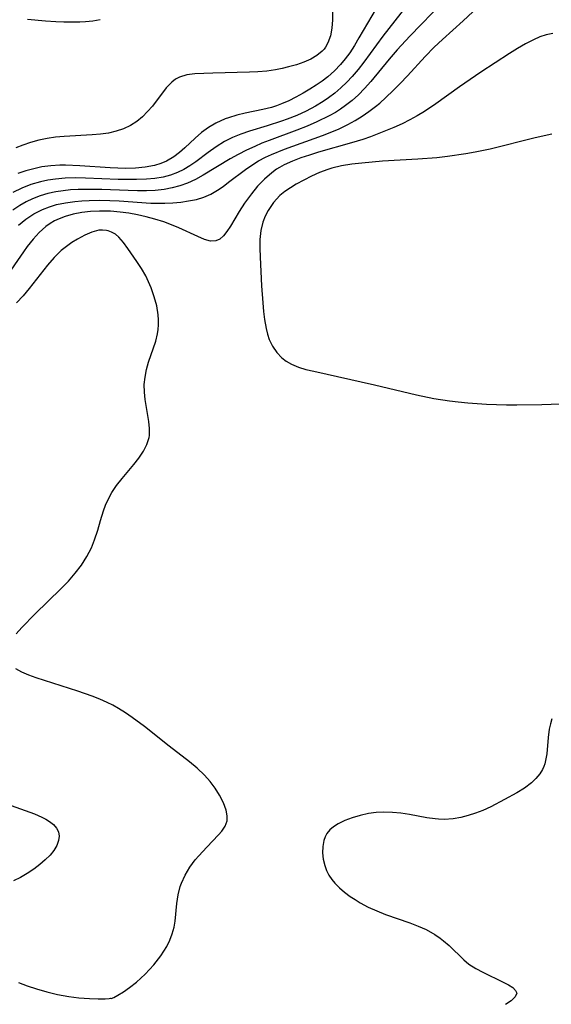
# Model space of a CAD drawing. Header units: inches. Extents: x 1073367 to 1082519, y 1569854 to 1574957.
# Tile 433 of 565: x 1078832 to 1078928, y 1573321 to 1573500. Entities that reach past the tile are written whole.
import ezdxf

# ---------------------------------------------------------------- set-up
doc = ezdxf.new("R2010")
doc.units = ezdxf.units.IN
doc.header["$MEASUREMENT"] = 0
doc.layers.add('CGG_CurvaNivelLidar_v1', color=7, linetype='Continuous', lineweight=30, true_color=0x008008)

msp = doc.modelspace()

# ---------------------------------------------------------------- linework, layer by layer
at = {"layer": 'CGG_CurvaNivelLidar_v1'}
for points in [[(1078902.2923, 1573502.3713, 70), (1078897.9204, 1573496.8038, 70), (1078894.4992, 1573492.075, 70), (1078893.4732, 1573490.7624, 70), (1078892.394, 1573489.4989, 70), (1078891.3893, 1573488.4396, 70), (1078890.3344, 1573487.4343, 70), (1078889.2308, 1573486.4866, 70), (1078888.0779, 1573485.6035, 70), (1078887.1343, 1573484.9568, 70), (1078885.6881, 1573484.0702, 70), (1078884.0258, 1573483.1962, 70), (1078882.3088, 1573482.4201, 70), (1078880.5519, 1573481.7288, 70), (1078879.5425, 1573481.3713, 70), (1078876.9213, 1573480.5351, 70), (1078873.7276, 1573479.577, 70), (1078872.1684, 1573479.0433, 70), (1078870.673, 1573478.4154, 70), (1078869.2353, 1573477.6817, 70), (1078867.7026, 1573476.7429, 70), (1078866.2425, 1573475.7146, 70), (1078863.9824, 1573474.0123, 70), (1078862.9166, 1573473.2873, 70), (1078861.8108, 1573472.6312, 70), (1078860.6588, 1573472.0655, 70), (1078859.3856, 1573471.5865, 70), (1078858.0623, 1573471.2314, 70), (1078856.5851, 1573470.9795, 70), (1078855.0694, 1573470.8349, 70), (1078853.2579, 1573470.7621, 70), (1078851.4174, 1573470.7645, 70), (1078849.9251, 1573470.8049, 70), (1078843.975, 1573471.0415, 70), (1078842.1459, 1573471.0698, 70), (1078840.3309, 1573471.0239, 70), (1078838.5309, 1573470.8653, 70), (1078837.1618, 1573470.65, 70), (1078835.816, 1573470.358, 70), (1078834.0858, 1573469.8628, 70), (1078832.4218, 1573469.2317, 70), (1078830.7971, 1573468.4184, 70)], [(1078908.9409, 1573503.1011, 70.5), (1078902.8381, 1573496.7868, 70.5), (1078900.5236, 1573494.3087, 70.5), (1078899.0613, 1573492.6257, 70.5), (1078895.7713, 1573488.5768, 70.5), (1078894.6285, 1573487.2865, 70.5), (1078893.5388, 1573486.186, 70.5), (1078892.3897, 1573485.1528, 70.5), (1078891.1806, 1573484.1941, 70.5), (1078890.2694, 1573483.5534, 70.5), (1078889.3269, 1573482.9577, 70.5), (1078888.1897, 1573482.3178, 70.5), (1078885.9737, 1573481.2374, 70.5), (1078884.179, 1573480.4633, 70.5), (1078882.3545, 1573479.7393, 70.5), (1078877.315, 1573477.8795, 70.5), (1078875.991, 1573477.3606, 70.5), (1078874.6854, 1573476.8051, 70.5), (1078873.177, 1573476.0901, 70.5), (1078871.6989, 1573475.3203, 70.5), (1078870.2471, 1573474.5111, 70.5), (1078865.3179, 1573471.5553, 70.5), (1078863.9272, 1573470.8035, 70.5), (1078862.5006, 1573470.1465, 70.5), (1078861.1161, 1573469.6446, 70.5), (1078859.6925, 1573469.257, 70.5), (1078858.2364, 1573468.9834, 70.5), (1078856.651, 1573468.8147, 70.5), (1078855.0414, 1573468.746, 70.5), (1078853.4132, 1573468.7469, 70.5), (1078851.71, 1573468.7935, 70.5), (1078846.9475, 1573468.9725, 70.5), (1078844.048, 1573468.9997, 70.5), (1078842.637, 1573468.9674, 70.5), (1078841.2747, 1573468.8897, 70.5), (1078839.9277, 1573468.7543, 70.5), (1078838.6013, 1573468.5486, 70.5), (1078837.1595, 1573468.224, 70.5), (1078835.7566, 1573467.7999, 70.5), (1078834.4005, 1573467.2777, 70.5), (1078833.222, 1573466.7197, 70.5), (1078832.0957, 1573466.0832, 70.5), (1078830.8129, 1573465.2078, 70.5)], [(1078831.8182, 1573462.4778, 71), (1078833.1594, 1573463.6106, 71), (1078834.633, 1573464.5717, 71), (1078836.2157, 1573465.3643, 71), (1078837.4497, 1573465.8394, 71), (1078838.7272, 1573466.2192, 71), (1078840.3658, 1573466.5642, 71), (1078842.0462, 1573466.7976, 71), (1078843.3336, 1573466.9166, 71), (1078844.6337, 1573466.9913, 71), (1078846.5196, 1573467.0247, 71), (1078848.4156, 1573466.9843, 71), (1078850.1062, 1573466.8981, 71), (1078855.851, 1573466.5079, 71), (1078857.1075, 1573466.4707, 71), (1078858.3529, 1573466.477, 71), (1078859.8176, 1573466.5515, 71), (1078861.2584, 1573466.69, 71), (1078862.7024, 1573466.8928, 71), (1078864.1064, 1573467.1834, 71), (1078865.4588, 1573467.5996, 71), (1078866.7125, 1573468.1519, 71), (1078867.9117, 1573468.8329, 71), (1078868.9414, 1573469.526, 71), (1078869.9482, 1573470.2742, 71), (1078872.9904, 1573472.6078, 71), (1078874.1625, 1573473.4051, 71), (1078875.3798, 1573474.1476, 71), (1078876.641, 1573474.8275, 71), (1078877.7247, 1573475.3425, 71), (1078880.0629, 1573476.3039, 71), (1078887.014, 1573478.7811, 71), (1078888.3783, 1573479.31, 71), (1078890.0007, 1573479.9941, 71), (1078891.5832, 1573480.751, 71), (1078892.8984, 1573481.4753, 71), (1078894.1734, 1573482.2668, 71), (1078895.4077, 1573483.1205, 71), (1078896.5989, 1573484.0344, 71), (1078897.3606, 1573484.6712, 71), (1078898.4545, 1573485.6534, 71), (1078899.7921, 1573486.9247, 71), (1078901.1018, 1573488.2346, 71), (1078902.3802, 1573489.5802, 71), (1078905.6144, 1573493.1401, 71), (1078907.2382, 1573494.7989, 71), (1078908.7316, 1573496.2211, 71), (1078912.5252, 1573499.615, 71), (1078915.1855, 1573502.0813, 71)], [(1078888.777, 1573501.276, 69), (1078888.7951, 1573499.7512, 69), (1078888.685, 1573498.2756, 69), (1078888.4185, 1573496.8784, 69), (1078887.9567, 1573495.5943, 69), (1078887.5279, 1573494.8366, 69), (1078887.2614, 1573494.4718, 69), (1078886.9113, 1573494.0723, 69), (1078885.9831, 1573493.2838, 69), (1078884.8526, 1573492.6159, 69), (1078883.5955, 1573492.0693, 69), (1078882.2467, 1573491.6117, 69), (1078880.8346, 1573491.2165, 69), (1078879.6652, 1573490.9333, 69), (1078878.4695, 1573490.6965, 69), (1078876.8856, 1573490.4801, 69), (1078875.2716, 1573490.3429, 69), (1078873.7119, 1573490.2598, 69), (1078867.0936, 1573490.1112, 69), (1078863.8168, 1573489.9843, 69), (1078862.3602, 1573489.8019, 69), (1078861.0431, 1573489.3922, 69), (1078860.3191, 1573488.9844, 69), (1078859.6525, 1573488.4649, 69), (1078858.6407, 1573487.4007, 69), (1078856.1378, 1573484.0965, 69), (1078855.2669, 1573483.1037, 69), (1078854.3132, 1573482.1749, 69), (1078853.2759, 1573481.3344, 69), (1078852.1508, 1573480.6101, 69), (1078850.8947, 1573480.0093, 69), (1078849.5581, 1573479.5503, 69), (1078848.1588, 1573479.2222, 69), (1078846.6984, 1573479.0117, 69), (1078845.2012, 1573478.885, 69), (1078840.0981, 1573478.6018, 69), (1078838.5462, 1573478.4483, 69), (1078837.0164, 1573478.2176, 69), (1078835.5039, 1573477.9041, 69), (1078834.0166, 1573477.5054, 69), (1078832.6183, 1573477.039, 69), (1078831.3639, 1573476.5434, 69)], [(1078896.7364, 1573501.8153, 69.5), (1078893.6044, 1573496.5247, 69.5), (1078892.7798, 1573495.1423, 69.5), (1078891.9126, 1573493.7997, 69.5), (1078891.1098, 1573492.6965, 69.5), (1078890.2439, 1573491.6495, 69.5), (1078889.1415, 1573490.5039, 69.5), (1078887.9513, 1573489.454, 69.5), (1078886.9065, 1573488.6596, 69.5), (1078885.82, 1573487.9176, 69.5), (1078884.7059, 1573487.2115, 69.5), (1078883.4506, 1573486.4584, 69.5), (1078882.1746, 1573485.7455, 69.5), (1078880.8744, 1573485.0894, 69.5), (1078879.5449, 1573484.5097, 69.5), (1078878.6206, 1573484.1691, 69.5), (1078877.7053, 1573483.8807, 69.5), (1078876.1305, 1573483.476, 69.5), (1078872.9667, 1573482.8108, 69.5), (1078871.4134, 1573482.4525, 69.5), (1078869.9048, 1573482.0113, 69.5), (1078869.3483, 1573481.8111, 69.5), (1078867.6413, 1573481.0203, 69.5), (1078866.3055, 1573480.2145, 69.5), (1078865.0449, 1573479.3039, 69.5), (1078863.8642, 1573478.3115, 69.5), (1078862.0183, 1573476.5615, 69.5), (1078861.0426, 1573475.6829, 69.5), (1078860.0151, 1573474.8843, 69.5), (1078858.6731, 1573474.09, 69.5), (1078857.6526, 1573473.6628, 69.5), (1078856.4869, 1573473.3213, 69.5), (1078854.812, 1573473.0166, 69.5), (1078853.0651, 1573472.856, 69.5), (1078851.2671, 1573472.804, 69.5), (1078848.4507, 1573472.8751, 69.5), (1078842.9575, 1573473.2535, 69.5), (1078840.3679, 1573473.381, 69.5), (1078839.3201, 1573473.3838, 69.5), (1078837.7286, 1573473.2886, 69.5), (1078836.0906, 1573473.0567, 69.5), (1078834.6033, 1573472.7471, 69.5), (1078833.1434, 1573472.3492, 69.5), (1078831.7221, 1573471.857, 69.5)], [(1078833.4695, 1573499.9096, 69), (1078836.7592, 1573499.6144, 69), (1078838.6105, 1573499.4804, 69), (1078840.0546, 1573499.4154, 69), (1078841.499, 1573499.3932, 69), (1078842.9358, 1573499.4222, 69), (1078843.9977, 1573499.4822, 69), (1078845.3468, 1573499.61, 69), (1078846.6669, 1573499.8074, 69)], [(1078928.7773, 1573497.3071, 71.5), (1078927.5883, 1573497.051, 71.5), (1078926.4176, 1573496.6616, 71.5), (1078925.2608, 1573496.1662, 71.5), (1078923.8085, 1573495.4219, 71.5), (1078922.3644, 1573494.5838, 71.5), (1078920.9214, 1573493.6841, 71.5), (1078915.6992, 1573490.2529, 71.5), (1078911.8336, 1573487.5847, 71.5), (1078907.5738, 1573484.5269, 71.5), (1078905.5131, 1573483.1516, 71.5), (1078904.1798, 1573482.3474, 71.5), (1078902.8179, 1573481.593, 71.5), (1078901.4273, 1573480.8937, 71.5), (1078899.935, 1573480.2206, 71.5), (1078898.4204, 1573479.5929, 71.5), (1078895.6758, 1573478.5461, 71.5), (1078894.2846, 1573478.0726, 71.5), (1078892.2468, 1573477.4541, 71.5), (1078886.2546, 1573475.7199, 71.5), (1078884.6426, 1573475.2264, 71.5), (1078883.0595, 1573474.6992, 71.5), (1078881.5202, 1573474.1128, 71.5), (1078880.043, 1573473.4379, 71.5), (1078879.1728, 1573472.9635, 71.5), (1078878.6595, 1573472.6479, 71.5), (1078877.7744, 1573472.0255, 71.5), (1078876.437, 1573470.8667, 71.5), (1078875.2171, 1573469.5753, 71.5), (1078874.0945, 1573468.1965, 71.5), (1078872.8572, 1573466.48, 71.5), (1078871.8802, 1573464.9894, 71.5), (1078870.2659, 1573462.3155, 71.5), (1078869.651, 1573461.373, 71.5), (1078869.0173, 1573460.5757, 71.5), (1078868.3453, 1573459.975, 71.5), (1078867.6137, 1573459.6313, 71.5), (1078866.6455, 1573459.6096, 71.5), (1078865.5666, 1573459.9118, 71.5), (1078864.3764, 1573460.42, 71.5), (1078860.9035, 1573462.0395, 71.5), (1078859.6189, 1573462.5705, 71.5), (1078858.2112, 1573463.0747, 71.5), (1078856.5573, 1573463.5852, 71.5), (1078855.0173, 1573463.9957, 71.5), (1078853.4507, 1573464.3528, 71.5), (1078851.8661, 1573464.65, 71.5), (1078850.2707, 1573464.8771, 71.5), (1078848.5098, 1573465.0306, 71.5), (1078846.5398, 1573465.0666, 71.5), (1078844.9206, 1573464.9807, 71.5), (1078843.329, 1573464.79, 71.5), (1078841.7774, 1573464.4901, 71.5), (1078840.281, 1573464.0691, 71.5), (1078839.2017, 1573463.6591, 71.5), (1078838.371, 1573463.2603, 71.5), (1078837.5683, 1573462.7902, 71.5), (1078836.8076, 1573462.2537, 71.5), (1078835.5924, 1573461.1776, 71.5), (1078834.4773, 1573459.9546, 71.5), (1078833.4297, 1573458.6282, 71.5), (1078832.7236, 1573457.6595, 71.5), (1078829.3617, 1573452.7289, 71.5)], [(1078928.5642, 1573479.0434, 72), (1078925.5352, 1573478.3376, 72), (1078917.3911, 1573476.2956, 72), (1078914.6707, 1573475.7279, 72), (1078913.0071, 1573475.4401, 72), (1078909.6615, 1573474.9617, 72), (1078907.6978, 1573474.7354, 72), (1078904.2708, 1573474.4736, 72), (1078897.8883, 1573474.1043, 72), (1078894.1337, 1573473.7795, 72), (1078892.2793, 1573473.5508, 72), (1078890.4537, 1573473.2434, 72), (1078888.6712, 1573472.8233, 72), (1078887.961, 1573472.6106, 72), (1078886.4503, 1573472.0596, 72), (1078884.9885, 1573471.4122, 72), (1078883.5739, 1573470.6946, 72), (1078882.2087, 1573469.9275, 72), (1078881.168, 1573469.2904, 72), (1078880.1801, 1573468.6099, 72), (1078879.2653, 1573467.8616, 72), (1078878.08, 1573466.5938, 72), (1078877.1055, 1573465.1596, 72), (1078876.5837, 1573464.132, 72), (1078876.1722, 1573463.0499, 72), (1078875.8037, 1573461.5148, 72), (1078875.6224, 1573459.9146, 72), (1078875.592, 1573458.3206, 72), (1078875.652, 1573456.6955, 72), (1078875.9395, 1573451.4851, 72), (1078876.1462, 1573448.3669, 72), (1078876.2882, 1573446.8371, 72), (1078876.4684, 1573445.3434, 72), (1078876.7366, 1573443.7535, 72), (1078876.9862, 1573442.7358, 72), (1078877.3116, 1573441.7633, 72), (1078877.9077, 1573440.51, 72), (1078878.6698, 1573439.3828, 72), (1078879.5957, 1573438.408, 72), (1078880.42, 1573437.7795, 72), (1078881.3302, 1573437.2577, 72), (1078882.603, 1573436.7327, 72), (1078883.9677, 1573436.3219, 72), (1078885.4003, 1573435.9709, 72), (1078896.436, 1573433.4959, 72), (1078904.0272, 1573431.675, 72), (1078907.2048, 1573431.0403, 72), (1078910.0435, 1573430.6178, 72), (1078911.6206, 1573430.4343, 72), (1078913.3311, 1573430.2686, 72), (1078916.7553, 1573430.0266, 72), (1078920.3475, 1573429.8993, 72), (1078922.2274, 1573429.8849, 72), (1078926.7474, 1573429.9504, 72), (1078930.1343, 1573430.0473, 72)], [(1078831.4283, 1573388.3199, 72), (1078832.4419, 1573389.4517, 72), (1078834.7923, 1573391.9001, 72), (1078839.55, 1573396.5219, 72), (1078840.8842, 1573397.8928, 72), (1078842.1361, 1573399.3147, 72), (1078843.2524, 1573400.7839, 72), (1078844.2361, 1573402.3186, 72), (1078845.0683, 1573403.9145, 72), (1078845.6508, 1573405.3394, 72), (1078846.2143, 1573407.0984, 72), (1078846.7119, 1573408.8663, 72), (1078847.2447, 1573410.6115, 72), (1078847.6393, 1573411.6787, 72), (1078848.0994, 1573412.7151, 72), (1078848.779, 1573413.9533, 72), (1078849.6363, 1573415.2248, 72), (1078850.6578, 1573416.529, 72), (1078852.7638, 1573419.0329, 72), (1078853.6858, 1573420.2255, 72), (1078854.489, 1573421.4372, 72), (1078855.1199, 1573422.6766, 72), (1078855.515, 1573423.9543, 72), (1078855.5751, 1573424.3287, 72), (1078855.6219, 1573425.5865, 72), (1078855.4984, 1573426.8802, 72), (1078854.8131, 1573430.8714, 72), (1078854.6744, 1573432.2003, 72), (1078854.6527, 1573433.5397, 72), (1078854.785, 1573434.9043, 72), (1078855.0527, 1573436.2645, 72), (1078855.425, 1573437.6116, 72), (1078856.7234, 1573441.4588, 72), (1078857.0538, 1573442.7532, 72), (1078857.1861, 1573443.5405, 72), (1078857.2591, 1573444.401, 72), (1078857.2607, 1573445.3116, 72), (1078857.1911, 1573446.2268, 72), (1078856.9045, 1573447.8671, 72), (1078856.4542, 1573449.4964, 72), (1078855.8845, 1573451.1018, 72), (1078855.4284, 1573452.2039, 72), (1078854.9164, 1573453.2726, 72), (1078854.1478, 1573454.6107, 72), (1078853.3147, 1573455.8874, 72), (1078851.6804, 1573458.281, 72), (1078850.8878, 1573459.36, 72), (1078850.051, 1573460.2979, 72), (1078849.4104, 1573460.8381, 72), (1078848.7183, 1573461.2492, 72), (1078848.0733, 1573461.4829, 72), (1078847.7878, 1573461.5465, 72), (1078847.1031, 1573461.6128, 72), (1078846.4015, 1573461.5679, 72), (1078845.131, 1573461.2374, 72), (1078843.8419, 1573460.6654, 72), (1078842.5348, 1573459.9375, 72), (1078841.539, 1573459.3214, 72), (1078840.5541, 1573458.642, 72), (1078839.602, 1573457.8804, 72), (1078838.3254, 1573456.6299, 72), (1078837.1192, 1573455.2382, 72), (1078833.7862, 1573451.0135, 72), (1078832.6515, 1573449.6738, 72), (1078831.4767, 1573448.4104, 72)], [(1078831.845, 1573325.018, 72), (1078833.4309, 1573324.4231, 72), (1078835.1028, 1573323.8491, 72), (1078836.9971, 1573323.2843, 72), (1078838.9155, 1573322.8216, 72), (1078840.9747, 1573322.4594, 72), (1078842.7982, 1573322.2411, 72), (1078844.69, 1573322.0986, 72), (1078846.2976, 1573322.0417, 72), (1078847.5295, 1573322.0455, 72), (1078848.2928, 1573322.0856, 72), (1078848.5, 1573322.1322, 72), (1078848.6536, 1573322.1254, 72), (1078849.1334, 1573322.3077, 72), (1078849.8778, 1573322.693, 72), (1078850.8551, 1573323.2967, 72), (1078851.9871, 1573324.0962, 72), (1078853.2165, 1573325.072, 72), (1078854.8268, 1573326.5289, 72), (1078856.3879, 1573328.1891, 72), (1078857.6571, 1573329.817, 72), (1078858.7214, 1573331.5232, 72), (1078859.2833, 1573332.6732, 72), (1078859.7186, 1573333.8127, 72), (1078860.0486, 1573335.0234, 72), (1078860.2387, 1573336.1633, 72), (1078860.5884, 1573339.339, 72), (1078860.8224, 1573340.8941, 72), (1078861.1821, 1573342.4034, 72), (1078861.3947, 1573343.041, 72), (1078862.0652, 1573344.5205, 72), (1078862.9153, 1573345.9223, 72), (1078863.894, 1573347.2473, 72), (1078864.5389, 1573348.0191, 72), (1078866.004, 1573349.5922, 72), (1078868.1467, 1573351.7964, 72), (1078868.7501, 1573352.4959, 72), (1078869.3528, 1573353.4007, 72), (1078869.6923, 1573354.3454, 72), (1078869.719, 1573355.2801, 72), (1078869.5159, 1573356.2704, 72), (1078869.0159, 1573357.6116, 72), (1078868.3074, 1573359.0037, 72), (1078867.5232, 1573360.2664, 72), (1078866.6086, 1573361.5074, 72), (1078865.6028, 1573362.6495, 72), (1078864.2773, 1573363.8887, 72), (1078862.8322, 1573365.0645, 72), (1078859.1532, 1573367.8825, 72), (1078854.6636, 1573371.4955, 72), (1078852.4792, 1573373.1391, 72), (1078851.2438, 1573373.9826, 72), (1078849.9734, 1573374.7699, 72), (1078848.9617, 1573375.3336, 72), (1078847.9263, 1573375.8545, 72), (1078846.5794, 1573376.455, 72), (1078845.2051, 1573376.9989, 72), (1078842.6068, 1573377.905, 72), (1078835.0373, 1573380.3179, 72), (1078833.6801, 1573380.8206, 72), (1078832.4313, 1573381.3588, 72), (1078831.3277, 1573381.9428, 72)], [(1078928.5879, 1573372.8823, 72), (1078928.3236, 1573371.951, 72), (1078928.1285, 1573371.012, 72), (1078927.9361, 1573369.4982, 72), (1078927.6727, 1573366.5341, 72), (1078927.5219, 1573365.6091, 72), (1078927.2967, 1573364.7169, 72), (1078927.1108, 1573364.1899, 72), (1078926.8895, 1573363.6955, 72), (1078926.4096, 1573362.889, 72), (1078925.7119, 1573362.0396, 72), (1078924.8866, 1573361.264, 72), (1078923.6245, 1573360.3107, 72), (1078922.2339, 1573359.4303, 72), (1078920.0284, 1573358.2079, 72), (1078917.4948, 1573356.9065, 72), (1078916.0712, 1573356.2481, 72), (1078914.7592, 1573355.7348, 72), (1078913.4191, 1573355.3057, 72), (1078912.0588, 1573354.969, 72), (1078910.6846, 1573354.7372, 72), (1078909.0498, 1573354.6203, 72), (1078908.0293, 1573354.6449, 72), (1078907.4403, 1573354.6932, 72), (1078905.8904, 1573354.9021, 72), (1078902.7618, 1573355.4785, 72), (1078901.1835, 1573355.7352, 72), (1078899.6557, 1573355.8971, 72), (1078898.1316, 1573355.9435, 72), (1078896.7082, 1573355.8617, 72), (1078895.3097, 1573355.6701, 72), (1078893.8043, 1573355.3488, 72), (1078892.3652, 1573354.9276, 72), (1078891.0191, 1573354.415, 72), (1078889.8006, 1573353.8128, 72), (1078888.9702, 1573353.2807, 72), (1078888.3038, 1573352.7123, 72), (1078887.7796, 1573352.0657, 72), (1078887.4582, 1573351.4414, 72), (1078887.2355, 1573350.758, 72), (1078887.0476, 1573349.6992, 72), (1078887.0035, 1573348.5714, 72), (1078887.1089, 1573347.4078, 72), (1078887.3783, 1573346.2398, 72), (1078887.7083, 1573345.359, 72), (1078888.1481, 1573344.5066, 72), (1078888.7016, 1573343.6895, 72), (1078889.2179, 1573343.0678, 72), (1078890.0627, 1573342.2109, 72), (1078891.0015, 1573341.4027, 72), (1078892.0168, 1573340.6416, 72), (1078892.8985, 1573340.0517, 72), (1078893.8173, 1573339.4959, 72), (1078895.2945, 1573338.7098, 72), (1078896.8284, 1573338.0028, 72), (1078898.4009, 1573337.3699, 72), (1078902.8277, 1573335.8152, 72), (1078904.3322, 1573335.2343, 72), (1078905.7776, 1573334.5973, 72), (1078907.3492, 1573333.7494, 72), (1078908.3404, 1573333.0711, 72), (1078908.9588, 1573332.5823, 72), (1078909.9465, 1573331.7124, 72), (1078912.6205, 1573329.1101, 72), (1078913.5353, 1573328.3556, 72), (1078914.7712, 1573327.5612, 72), (1078916.0787, 1573326.8707, 72), (1078919.7745, 1573325.078, 72), (1078920.7203, 1573324.575, 72), (1078921.4896, 1573324.0749, 72), (1078922.0149, 1573323.5674, 72), (1078922.2156, 1573323.0421, 72), (1078921.9503, 1573322.3823, 72), (1078921.2283, 1573321.7047, 72), (1078920.1637, 1573321.0315, 72)], [(1078830.5116, 1573357.1616, 72), (1078834.7301, 1573355.6117, 72), (1078836.0393, 1573355.0482, 72), (1078836.7971, 1573354.6603, 72), (1078837.48, 1573354.2405, 72), (1078838.2016, 1573353.6628, 72), (1078838.736, 1573353.0412, 72), (1078839.0761, 1573352.3571, 72), (1078839.1952, 1573351.5792, 72), (1078839.0898, 1573350.7577, 72), (1078838.7651, 1573349.8758, 72), (1078838.2507, 1573348.9921, 72), (1078837.5711, 1573348.1252, 72), (1078836.7023, 1573347.2489, 72), (1078835.7059, 1573346.4073, 72), (1078834.6024, 1573345.593, 72), (1078833.4183, 1573344.8157, 72), (1078832.1679, 1573344.0821, 72), (1078830.9408, 1573343.4375, 72)]]:
    msp.add_polyline3d(points, dxfattribs=at)

doc.saveas('drawing.dxf')
